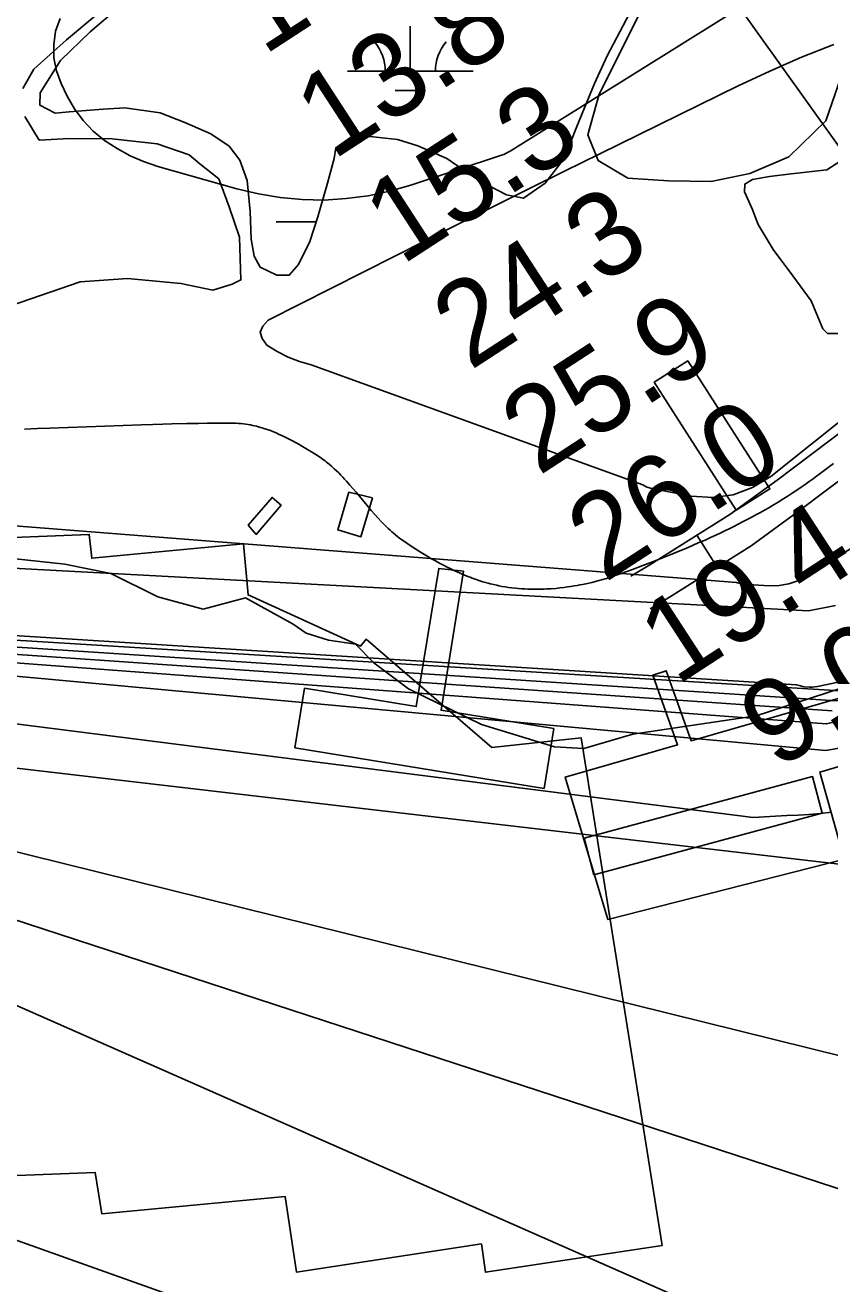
# Model space of a CAD drawing. Extents: x 3477039 to 3515015, y 546746 to 572297.
# Drawn here: x 3506741 to 3507382, y 558665 to 559667 of the extents above; entities that cross this region are included whole.
import ezdxf

# ---------------------------------------------------------------- set-up
doc = ezdxf.new("R2010")
doc.units = 0
for name, color, linetype in [('V-BLDG-OTLN', 7, 'Continuous'), ('V-CHAN-DOCK', 7, 'Continuous'), ('V-RIVR-EDGE', 7, 'Continuous'), ('V-RIVR-RANG', 7, 'Continuous'), ('V-ROAD-CNTR', 7, 'Continuous'), ('V-RRAP-RVMT', 7, 'Continuous'), ('V-SITE-VEGE', 7, 'Continuous'), ('V-TOPO-DPTH', 7, 'Continuous'), ('V-TOPO-MAJR', 7, 'Continuous'), ('V-TOPO-MINR', 7, 'Continuous'), ('V-TOPO-WATR', 7, 'Continuous'), ('V-WETL-SWMP', 7, 'Continuous')]:
    doc.layers.add(name, color=color, linetype=linetype)

msp = doc.modelspace()

# ---------------------------------------------------------------- linework, layer by layer
at = {"layer": 'V-BLDG-OTLN'}
for points in [[(3507307.6, 559281.3), (3507242.3, 559383), (3507268.9, 559400.1), (3507334.4, 559298.1)], [(3506918.9, 559269.2), (3506938, 559291.4), (3506945.3, 559285.1), (3506925.4, 559261.9)], [(3507017.8, 559291.1), (3507008.7, 559260), (3506990.3, 559265.5), (3506999.1, 559295.5)], [(3507376.1, 559039.8), (3507194.2, 558990.8), (3507186.4, 559020), (3507368.3, 559069)]]:
    msp.add_lwpolyline(points, close=True, dxfattribs=at)
at = {"layer": 'V-CHAN-DOCK'}
msp.add_line((3507251.8, 559153.3), (3507271.6, 559097.5), dxfattribs=at)
for points in [[(3507090.5, 559232.5), (3507072.5, 559121.8), (3507162.2, 559107.2), (3507154.5, 559059.6), (3506956.2, 559091.9), (3506963.9, 559139.3), (3507052.8, 559124.8), (3507070.7, 559234.8), (3507090.5, 559232.5)], [(3507205.3, 558955.1), (3507171.4, 559068.6), (3507260.8, 559094.4), (3507241.1, 559149.7), (3507251.8, 559153.3), (3507271.6, 559097.5), (3507445, 559147.5), (3507460.3, 559098), (3507374.1, 559072.6), (3507389.3, 559018.7), (3507393.7, 559003.3), (3507205.3, 558955.1)]]:
    msp.add_lwpolyline(points, dxfattribs=at)
at = {"layer": 'V-RIVR-EDGE'}
msp.add_lwpolyline([(3507446.6, 559157.4), (3507323.4, 559117.3), (3507225.3, 559102.8), (3507186.1, 559091.3), (3507162.8, 559092.6), (3507104.6, 559110.5), (3507046.5, 559138.8), (3507019, 559159.7), (3507004.3, 559174.4), (3506982.9, 559177.6), (3506965.1, 559183.1), (3506954.7, 559190.5), (3506916.8, 559211.4), (3506883.1, 559202.3), (3506846.9, 559212.2), (3506809.6, 559230.7), (3506772.8, 559238.1), (3506721.4, 559243.8)], dxfattribs=at)
at = {"layer": 'V-RIVR-RANG'}
msp.add_line((3506956.5, 560177.3), (3507827.7, 558956.2), dxfattribs=at)
at = {"layer": 'V-ROAD-CNTR'}
msp.add_line((3507292.3, 559235.8), (3507276.3, 559261.2), dxfattribs=at)
for points in [[(3508012.5, 559733.9), (3507955, 559685.9), (3507892.1, 559634.3), (3507866.9, 559617.5), (3507805.7, 559578.1), (3507746.3, 559541.4), (3507701.4, 559511), (3507648.6, 559471.5), (3507600.3, 559440.6), (3507530.2, 559400.3), (3507439.6, 559342.6), (3507358, 559281), (3507319.4, 559252.8), (3507254.5, 559212), (3507239, 559202.7)], [(3507860, 559649), (3507850.4, 559642.7), (3507789.6, 559603.5), (3507730, 559566.6), (3507684, 559535.4), (3507631.5, 559496.2), (3507584.7, 559466.3), (3507514.7, 559426), (3507422.5, 559367.3), (3507340.1, 559305), (3507302.5, 559277.7), (3507238.8, 559237.6), (3507223.6, 559228.5)], [(3506740.8, 559345.8), (3506751.2, 559346.1), (3506761, 559346.5), (3506833.9, 559349.2), (3506843.1, 559349.5), (3506851, 559349.7), (3506858, 559349.9), (3506870.2, 559350.2), (3506879.4, 559350.3), (3506886.3, 559350.4), (3506896.6, 559350.5), (3506901.7, 559350.5), (3506906.9, 559350.5), (3506909.1, 559350.4), (3506911.2, 559350.3), (3506913.2, 559350.1), (3506915.2, 559349.9), (3506917.1, 559349.7), (3506918.9, 559349.4), (3506920.7, 559349.1), (3506922.4, 559348.7), (3506924.1, 559348.4), (3506925.6, 559348), (3506927.2, 559347.6), (3506928.7, 559347.1), (3506930.1, 559346.7), (3506931.5, 559346.3), (3506934.1, 559345.4), (3506936.6, 559344.5), (3506939, 559343.6), (3506941.1, 559342.7), (3506943.2, 559341.8), (3506945, 559341), (3506946.8, 559340.1)], [(3506946.8, 559340.1), (3506948.5, 559339.3), (3506951.5, 559337.8), (3506954.2, 559336.4), (3506956.6, 559335.1), (3506958.6, 559334), (3506962.1, 559332), (3506964.8, 559330.4), (3506968.7, 559328), (3506972.7, 559325.6), (3506974, 559324.7), (3506975.3, 559323.9), (3506976.6, 559323), (3506977.8, 559322.1), (3506979, 559321.2), (3506980.2, 559320.4), (3506981.3, 559319.5), (3506983.4, 559317.7), (3506985.5, 559316), (3506987.4, 559314.2), (3506989.3, 559312.5), (3506991, 559310.8), (3506992.7, 559309.1), (3506994.2, 559307.5), (3506995.7, 559305.9), (3506997.2, 559304.3), (3506999.9, 559301.2), (3507002.5, 559298.3), (3507004.8, 559295.5), (3507013.6, 559285), (3507016.9, 559281), (3507019.8, 559277.6), (3507022.5, 559274.7), (3507024.8, 559272.2), (3507026.9, 559270), (3507028.8, 559268.2), (3507030.5, 559266.6), (3507032, 559265.2), (3507033.3, 559264), (3507034.5, 559263), (3507036.6, 559261.2), (3507038.2, 559259.9), (3507039.5, 559259), (3507041.4, 559257.6), (3507043.3, 559256.2), (3507048, 559253), (3507052.5, 559250.1), (3507056.7, 559247.5), (3507060.7, 559245), (3507064.5, 559242.8), (3507068, 559240.8), (3507071.3, 559239), (3507074.5, 559237.3), (3507077.4, 559235.8), (3507080.2, 559234.4), (3507082.8, 559233.1), (3507085.3, 559232), (3507087.6, 559231), (3507089.8, 559230), (3507091.9, 559229.2), (3507093.8, 559228.4), (3507095.6, 559227.7), (3507097.3, 559227.1), (3507100.5, 559225.9), (3507103.4, 559225), (3507105.8, 559224.2), (3507108, 559223.6), (3507109.9, 559223.1), (3507111.6, 559222.6), (3507114.6, 559221.9), (3507116.8, 559221.4), (3507118.4, 559221), (3507120.9, 559220.5), (3507123.5, 559220.1), (3507126.3, 559219.7), (3507129, 559219.3), (3507131.7, 559219), (3507134.3, 559218.8), (3507136.8, 559218.6), (3507139.3, 559218.4), (3507141.7, 559218.3), (3507144, 559218.2), (3507146.3, 559218.2), (3507148.5, 559218.2), (3507150.6, 559218.2), (3507152.6, 559218.2), (3507154.6, 559218.3)], [(3507154.6, 559218.3), (3507156.6, 559218.4), (3507160.3, 559218.6), (3507163.9, 559218.9), (3507167.2, 559219.2), (3507170.3, 559219.6), (3507173.2, 559220), (3507175.9, 559220.4), (3507178.5, 559220.8), (3507180.9, 559221.2), (3507183.1, 559221.6), (3507185.2, 559222), (3507189.1, 559222.9), (3507192.5, 559223.7), (3507195.5, 559224.4), (3507198.1, 559225.1), (3507200.3, 559225.7), (3507204.3, 559226.8), (3507207.2, 559227.8), (3507209.4, 559228.5), (3507212.7, 559229.6), (3507215.9, 559230.7), (3507224.9, 559234), (3507233.2, 559237.1), (3507241, 559240.1), (3507248.3, 559242.9), (3507255, 559245.6), (3507261.4, 559248.2), (3507267.3, 559250.7), (3507272.8, 559253), (3507277.9, 559255.3), (3507282.7, 559257.4), (3507287.2, 559259.4), (3507291.4, 559261.3), (3507295.3, 559263.2), (3507299, 559264.9), (3507302.4, 559266.6), (3507305.6, 559268.2), (3507308.5, 559269.7), (3507314.1, 559272.6), (3507319, 559275.1), (3507323.2, 559277.4), (3507326.9, 559279.4), (3507330.1, 559281.3), (3507332.9, 559282.9), (3507337.8, 559285.7), (3507341.4, 559287.9), (3507344.1, 559289.6), (3507348.2, 559292.2), (3507352.2, 559294.8), (3507355.8, 559297.1), (3507359.2, 559299.4), (3507362.5, 559301.7), (3507365.7, 559303.9), (3507368.7, 559306.1), (3507371.6, 559308.2), (3507374.4, 559310.3), (3507379.8, 559314.4), (3507384.9, 559318.3)]]:
    msp.add_lwpolyline(points, dxfattribs=at)
at = {"layer": 'V-RRAP-RVMT'}
for points in [[(3507248.5, 558695.6), (3507184, 559099.9), (3507112.9, 559092.2), (3507012.8, 559178.4), (3507008.4, 559172.9), (3506918.8, 559213.7), (3506915.3, 559254.3), (3506794.4, 559242.9), (3506792.4, 559261.9), (3506644.5, 559256), (3506643.8, 559265.1), (3506487.6, 559259.8), (3506488, 559244.2), (3506343.2, 559239.6), (3506343.9, 559207.5), (3506212.6, 559207.6), (3506212.2, 559183), (3506142.4, 559186.6)], [(3506072, 558748.3), (3506228.7, 558742.1), (3506229.2, 558752.3), (3506372.7, 558752.5), (3506372.6, 558761.7), (3506650.6, 558775.2), (3506652.1, 558748.2), (3506797.1, 558753.8), (3506802.4, 558720.7), (3506948.4, 558734.5), (3506957.5, 558674.3), (3507104.6, 558696.8), (3507107.8, 558674.3), (3507248.5, 558695.6)]]:
    msp.add_lwpolyline(points, dxfattribs=at)
at = {"layer": 'V-SITE-VEGE'}
for points in [[(3506798.3, 559675.9), (3506774.2, 559655.8), (3506748.3, 559632.3), (3506739.6, 559617)], [(3507398.3, 559647.3), (3507378.8, 559591.3), (3507349.4, 559562.7), (3507318.5, 559549.4), (3507287.7, 559543), (3507253.6, 559543.5), (3507221.2, 559545.7), (3507197.6, 559559.6), (3507189.3, 559580.2), (3507198.3, 559612.5), (3507231.6, 559678.5)], [(3506741, 559594.8), (3506752.6, 559575.9), (3506776.5, 559577.3), (3506810.6, 559576.8), (3506846.4, 559572.9), (3506871.9, 559564.1), (3506880.3, 559557.1), (3506895.5, 559545), (3506903.7, 559522.7), (3506911.9, 559498.7), (3506913.1, 559464.6), (3506906.3, 559461.3), (3506890.9, 559456.4), (3506865.4, 559461.8), (3506822.8, 559465.8), (3506785.2, 559462.9), (3506713.2, 559438.3)]]:
    msp.add_lwpolyline(points, dxfattribs=at)
at = {"layer": 'V-TOPO-DPTH'}
for points in [[(3508183.7, 559653), (3508169.2, 559641.6), (3508154.4, 559630.6), (3508021.6, 559535.6), (3507939.6, 559478.3), (3507856.8, 559422.2), (3507772.8, 559367.8), (3507688, 559314.6), (3507412.8, 559146.1), (3507407.5, 559143.2), (3507402.1, 559140.7), (3507396.4, 559138.8), (3507390.5, 559137.3), (3506413.4, 559197.4), (3506410.4, 559197.1), (3506407.4, 559197), (3506404.4, 559197), (3506401.4, 559197.2), (3506373.2, 559200.4), (3506356.2, 559202.6), (3506339.2, 559205.3), (3506322.3, 559208.5), (3506305.6, 559212.1), (3505986.4, 559287.5)], [(3505986.4, 559287.5), (3506305.6, 559212.1), (3506322.3, 559208.5), (3506339.2, 559205.3), (3506356.2, 559202.6), (3506373.2, 559200.4), (3506401.4, 559197.2), (3506404.4, 559197), (3506407.4, 559197), (3506410.4, 559197.1), (3506413.4, 559197.4), (3507390.5, 559137.3), (3507396.4, 559138.8), (3507402.1, 559140.7), (3507407.5, 559143.2), (3507412.8, 559146.1), (3507688, 559314.6), (3507772.8, 559367.8), (3507856.8, 559422.2), (3507939.6, 559478.3), (3508021.6, 559535.6), (3508154.4, 559630.6), (3508169.2, 559641.6), (3508183.7, 559653)], [(3507386.7, 559205.2), (3507365.1, 559201), (3506404.4, 559252.5), (3506378.8, 559253.2), (3506353.1, 559254.5), (3506203.1, 559264.1)], [(3507383.9, 559121.5), (3506424.4, 559187.7), (3506416.2, 559187.1), (3506408, 559186.9), (3506399.7, 559187.3), (3506391.5, 559187.9), (3506314.5, 559196.6), (3506268, 559203), (3506221.8, 559211.1), (3506176.1, 559221.6)], [(3506176.1, 559221.6), (3506221.8, 559211.1), (3506268, 559203), (3506314.5, 559196.6), (3506391.5, 559187.9), (3506399.7, 559187.3), (3506408, 559186.9), (3506416.2, 559187.1), (3506424.4, 559187.7), (3507383.9, 559121.5)], [(3507383.5, 559040.6), (3507374.6, 559039.6), (3507365.7, 559038.9), (3507356.8, 559038.3), (3507347.9, 559037.9), (3507338.9, 559037.4), (3507330, 559037), (3507321, 559036.5), (3506436.9, 559148.6), (3506410.1, 559150.5), (3506383.4, 559153.4), (3506356.8, 559156.9), (3506011.1, 559209.1)], [(3506011.1, 559209.1), (3506356.8, 559156.9), (3506383.4, 559153.4), (3506410.1, 559150.5), (3506436.9, 559148.6), (3507321, 559036.5), (3507330, 559037), (3507338.9, 559037.4), (3507347.9, 559037.9), (3507356.8, 559038.3), (3507365.7, 559038.9), (3507374.6, 559039.6), (3507383.5, 559040.6)], [(3506181, 559201.2), (3506381.6, 559178.6), (3506395.1, 559177.4), (3506408.6, 559176.5), (3506422.1, 559176.2), (3506435.6, 559176.3), (3507379, 559089.9), (3507404.5, 559094.3)], [(3506181, 559201.2), (3506381.6, 559178.6), (3506395.1, 559177.4), (3506408.6, 559176.5), (3506422.1, 559176.2), (3506435.6, 559176.3), (3507379, 559089.9), (3507404.5, 559094.3)], [(3507494.4, 558987.1), (3506445.4, 559109.4), (3506442.9, 559109.5), (3506440.3, 559109.5), (3506437.8, 559109.5), (3506435.2, 559109.4), (3506432.7, 559109.3), (3506430.1, 559109.3), (3506427.6, 559109.4), (3506425, 559109.5), (3506421.1, 559109.7), (3506416.6, 559110), (3506412.1, 559110.4), (3506407.6, 559110.9), (3506403.1, 559111.5), (3506368.1, 559116.8), (3506346.1, 559120.2), (3506324.2, 559123.9), (3506302.3, 559127.9), (3506280.4, 559132.1), (3505942.5, 559199.5)], [(3505942.5, 559199.5), (3506280.4, 559132.1), (3506302.3, 559127.9), (3506324.2, 559123.9), (3506346.1, 559120.2), (3506368.1, 559116.8), (3506403.1, 559111.5), (3506407.6, 559110.9), (3506412.1, 559110.4), (3506416.6, 559110), (3506421.1, 559109.7), (3506425, 559109.5), (3506427.6, 559109.4), (3506430.1, 559109.3), (3506432.7, 559109.3), (3506435.2, 559109.4), (3506437.8, 559109.5), (3506440.3, 559109.5), (3506442.9, 559109.5), (3506445.4, 559109.4), (3507494.4, 558987.1)]]:
    msp.add_lwpolyline(points, dxfattribs=at)
at = {"layer": 'V-TOPO-MAJR'}
msp.add_lwpolyline([(3507565.1, 558803.2), (3506430.7, 559084.3), (3506422.1, 559084.9), (3506413.4, 559085.6), (3506404.8, 559086.4), (3506396.2, 559087.2), (3506235.8, 559103.3), (3506180.8, 559109.6)], dxfattribs=at)
at = {"layer": 'V-TOPO-MINR'}
for points in [[(3506769.3, 559672.8), (3506765.6, 559662.6), (3506764.2, 559651.9), (3506764.1, 559641.3), (3506766.3, 559631), (3506770, 559620.9), (3506774.8, 559611), (3506780.7, 559600.9), (3506787.5, 559591.5), (3506795.6, 559583.1), (3506804.6, 559575.5), (3506814.6, 559569.1), (3506824.9, 559563.4), (3506835.7, 559558.8), (3506846.9, 559555), (3506910, 559537.2), (3506927.2, 559533.2), (3506944.4, 559530.2), (3506961.9, 559528.7), (3506979.5, 559528.2), (3506997, 559529.3), (3507014.4, 559531.4), (3507031.5, 559535.2), (3507048.5, 559539.9), (3507120.6, 559563.8), (3507122.4, 559564.5), (3507125.9, 559566.2), (3507127.6, 559567.2), (3507529.9, 559818.4)], [(3507645.7, 559555.9), (3507335.2, 559308), (3507320.5, 559299.3), (3507305.2, 559293.3), (3507288.8, 559291.4), (3507271.7, 559292.4), (3507240.3, 559298.5), (3507236.5, 559299.6), (3507233.1, 559301.3), (3506969.2, 559396.8), (3506959.8, 559399.7), (3506950.7, 559403.1), (3506942, 559407.6), (3506933.7, 559412.6), (3506930, 559417.8), (3506928.6, 559422.9), (3506930.6, 559427.8), (3506934.9, 559432.6), (3507086.2, 559509), (3507114.3, 559523.1), (3507142.5, 559537.2), (3507170.7, 559551.2), (3507199, 559565.1), (3507309.2, 559619), (3507334.3, 559630.8), (3507359.5, 559641.9), (3507385.2, 559652.1)], [(3508222.9, 559603.4), (3507947.1, 559444), (3507857.1, 559392), (3507767.1, 559340.2), (3507677, 559288.4), (3507586.9, 559236.7), (3507423.8, 559143.2), (3507415, 559138.7), (3507406.1, 559134.8), (3507396.8, 559131.8), (3507387.2, 559129.4), (3506418.9, 559192.7), (3506413.3, 559192.2), (3506407.7, 559192), (3506402.1, 559192.2), (3506396.4, 559192.6), (3506343.8, 559198.5), (3506312, 559202.8), (3506280.3, 559207.9), (3506248.9, 559214.4), (3506217.7, 559221.8), (3505989.1, 559281.3)], [(3507656.5, 559412.7), (3507363.8, 559228.6), (3507356.7, 559225), (3507349.4, 559222.4), (3507341.7, 559221.2), (3507333.7, 559221), (3507312.7, 559222.3), (3507311.4, 559222.4), (3507307.7, 559223.5), (3506411.6, 559293.8), (3506406.9, 559293.5), (3506402.1, 559293.2), (3506397.4, 559293.2), (3506392.6, 559293.3), (3506174.1, 559301.3)], [(3507393.8, 559145.2), (3507372.2, 559140.8), (3507368, 559140.3), (3507365.9, 559140.2), (3507361.7, 559140.6), (3507357.6, 559141.5), (3507355.6, 559142.1), (3506407.9, 559201.9), (3506407.5, 559201.9), (3506406.3, 559201.9), (3506402.7, 559202.3), (3506398.4, 559202.9), (3506396.2, 559203.3), (3506394.1, 559203.7), (3505983.7, 559293.5)], [(3507386.7, 559205.2), (3507365.1, 559201), (3506404.4, 559252.5), (3506378.8, 559253.2), (3506353.1, 559254.5), (3506203.1, 559264.1)], [(3507383.9, 559121.5), (3506424.4, 559187.7), (3506416.2, 559187.1), (3506408, 559186.9), (3506399.7, 559187.3), (3506391.5, 559187.9), (3506314.5, 559196.6), (3506268, 559203), (3506221.8, 559211.1), (3506176.1, 559221.6)], [(3507397.7, 559115.1), (3507379.2, 559110.9), (3506430, 559182.3), (3506419.1, 559181.9), (3506408.3, 559181.8), (3506397.4, 559182.3), (3506386.6, 559183.3), (3506266.4, 559196.8), (3506214.6, 559204), (3506163.3, 559213.2)], [(3507383.5, 559040.6), (3507374.6, 559039.6), (3507365.7, 559038.9), (3507356.8, 559038.3), (3507347.9, 559037.9), (3507338.9, 559037.4), (3507330, 559037), (3507321, 559036.5), (3506436.9, 559148.6), (3506410.1, 559150.5), (3506383.4, 559153.4), (3506356.8, 559156.9), (3506011.1, 559209.1)], [(3507404.5, 559094.3), (3507379, 559089.9), (3506435.6, 559176.3), (3506422.1, 559176.2), (3506408.6, 559176.5), (3506395.1, 559177.4), (3506381.6, 559178.6), (3506181, 559201.2)], [(3507494.4, 558987.1), (3506445.4, 559109.4), (3506442.9, 559109.5), (3506440.3, 559109.5), (3506437.8, 559109.5), (3506435.2, 559109.4), (3506432.7, 559109.3), (3506430.1, 559109.3), (3506427.6, 559109.4), (3506425, 559109.5), (3506421.1, 559109.7), (3506416.6, 559110), (3506412.1, 559110.4), (3506407.6, 559110.9), (3506403.1, 559111.5), (3506368.1, 559116.8), (3506346.1, 559120.2), (3506324.2, 559123.9), (3506302.3, 559127.9), (3506280.4, 559132.1), (3505942.5, 559199.5)], [(3507296.4, 558639.1), (3506456, 559009.3), (3506455.3, 559010.6), (3506453.4, 559012.5), (3506450.7, 559013.7), (3506447.8, 559014.3), (3506446.3, 559014.5), (3506433.2, 559015.5), (3506425.2, 559016.1), (3506417.2, 559016.8), (3506409.2, 559017.6), (3506401.2, 559018.4), (3506363.1, 559022.3), (3506336, 559025.4), (3506309.1, 559028.8), (3506282.2, 559032.8), (3506255.3, 559037.2), (3505905.8, 559097.2)], [(3507543.8, 558690.3), (3506440.5, 559050.4), (3506415.3, 559052.6), (3506390.1, 559055), (3506364.9, 559057.5), (3506091.8, 559086.3)], [(3506936.9, 558627.6), (3506571.5, 558757.8), (3506565.3, 558760.6), (3506464, 558810.8), (3506462.1, 558811.8), (3506458.5, 558813.8), (3506456.7, 558814.9), (3506442.9, 558822.8), (3506435.1, 558827.2), (3506427.2, 558831.6), (3506419.2, 558835.8), (3506411.2, 558839.9), (3506309.5, 558891.6), (3506288.1, 558902.5), (3506266.7, 558913.4), (3506245.4, 558924.5), (3506224.2, 558935.6), (3505895.2, 559058.8)]]:
    msp.add_lwpolyline(points, dxfattribs=at)
at = {"layer": 'V-TOPO-WATR'}
msp.add_lwpolyline([(3508183.7, 559653), (3508169.2, 559641.6), (3508154.4, 559630.6), (3508021.6, 559535.6), (3507939.6, 559478.3), (3507856.8, 559422.2), (3507772.8, 559367.8), (3507688, 559314.6), (3507412.8, 559146.1), (3507407.5, 559143.2), (3507402.1, 559140.7), (3507396.4, 559138.8), (3507390.5, 559137.3), (3506413.4, 559197.4), (3506410.4, 559197.1), (3506407.4, 559197), (3506404.4, 559197), (3506401.4, 559197.2), (3506373.2, 559200.4), (3506356.2, 559202.6), (3506339.2, 559205.3), (3506322.3, 559208.5), (3506305.6, 559212.1), (3505986.4, 559287.5)], dxfattribs=at)
at = {"layer": 'V-WETL-SWMP'}
for p, q in [((3507048, 559630.7), (3507048, 559666.7)), ((3506998, 559630.7), (3507098, 559630.7)), ((3507036, 559615.3), (3507060, 559615.3)), ((3506941.2, 559510.7), (3506973.1, 559510.7))]:
    msp.add_line(p, q, dxfattribs=at)
for points in [[(3507240.2, 559710.2), (3507204.8, 559643.1), (3507194.7, 559621.1), (3507180.7, 559586.8), (3507170.5, 559561.2), (3507155.5, 559541.7), (3507138.1, 559529.6), (3507124.6, 559532.3), (3507102.6, 559543.7), (3507077.1, 559561.2), (3507053.9, 559571.4), (3507037.9, 559576.5), (3507010.9, 559579.3), (3507002.3, 559579.4), (3506988.7, 559569.8), (3506987.3, 559561.2), (3506982.1, 559541.6), (3506974.4, 559514.7), (3506968, 559495.1), (3506959.1, 559476.8), (3506951.6, 559468.3), (3506941.8, 559468.4), (3506928.4, 559474.7), (3506923.6, 559483.4), (3506921.3, 559497), (3506920.4, 559519.1), (3506918.2, 559543.7), (3506912.3, 559559.8), (3506903.9, 559571), (3506889.2, 559581), (3506868.5, 559589.9), (3506848.9, 559597.5), (3506820.7, 559601.6), (3506803.5, 559600.6), (3506776.4, 559598.5), (3506765.3, 559597.4), (3506753.1, 559603.7), (3506753.2, 559613.6), (3506769.6, 559639.2), (3506793.2, 559662.2), (3506825.6, 559690)], [(3507390.1, 559421.8), (3507380.3, 559422), (3507376.6, 559425.7), (3507367.1, 559448), (3507352.6, 559467.8), (3507336.9, 559488.9), (3507324.9, 559508.8), (3507320.2, 559521.1), (3507314.2, 559534.7), (3507314.3, 559540.9), (3507320.5, 559544.5), (3507334, 559546.8), (3507351.3, 559549), (3507379.6, 559552.3), (3507390.8, 559559.5)]]:
    msp.add_lwpolyline(points, dxfattribs=at)
for centre, start, end in [((3506992.8, 559631.2), 359.2282, 40.7718), ((3507103.3, 559631.2), 139.2282, 180.7718)]:
    msp.add_arc(centre, 35.2, start, end, dxfattribs=at)

# ---------------------------------------------------------------- texts
at = {"layer": 'V-RIVR-RANG'}
for s, p in [('13.9', (3506931.2, 559642.8)), ('13.8', (3506986.2, 559559.3)), ('15.3', (3507040.9, 559475.6)), ('24.3', (3507095.6, 559391.9)), ('25.9', (3507150.1, 559308)), ('26.0', (3507202.7, 559222.9)), ('19.4', (3507259.8, 559140.8)), ('9.0', (3507340, 559073.6))]:
    msp.add_text(s, height=67, rotation=33.0383, dxfattribs=at).set_placement(p)

doc.saveas('drawing.dxf')
